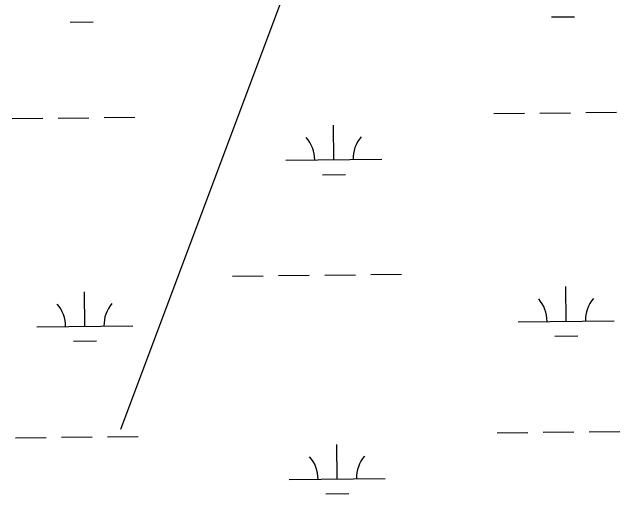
# Model space of a CAD drawing. Extents: x 3734862 to 3772949, y 391520 to 417239.
# Drawn here: x 3740612 to 3741246, y 412995 to 413498 of the extents above; entities that cross this region are included whole.
import ezdxf

# ---------------------------------------------------------------- set-up
doc = ezdxf.new("R2010")
doc.units = 0
doc.layers.add('V-TOPO-SHOR', color=7, linetype='Continuous')
doc.layers.add('V-WETL-SWMP', color=7, linetype='Continuous')

msp = doc.modelspace()

# ---------------------------------------------------------------- linework, layer by layer
at = {"layer": 'V-TOPO-SHOR'}
msp.add_line((3740905.2, 413542.53), (3740725.08, 413062.52), dxfattribs=at)
at = {"layer": 'V-WETL-SWMP'}
for p, q in [((3741174.48, 413492.54), (3741198.48, 413492.79)), ((3740672.6, 413487.23), (3740696.6, 413487.49)), ((3740708.25, 413387.61), (3740740.25, 413387.94)), ((3741114.13, 413391.89), (3741146.13, 413392.23)), ((3741162.13, 413392.4), (3741194.13, 413392.74)), ((3741210.13, 413392.91), (3741242.12, 413393.25)), ((3740612.25, 413386.59), (3740644.25, 413386.93)), ((3740660.25, 413387.1), (3740692.25, 413387.44)), ((3740947.57, 413343.7), (3740947.19, 413379.7)), ((3740897.57, 413343.17), (3740997.57, 413344.23)), ((3740935.73, 413328.15), (3740959.73, 413328.4)), ((3740890, 413223.02), (3740921.99, 413223.36)), ((3740937.99, 413223.53), (3740969.99, 413223.86)), ((3740985.99, 413224.03), (3741017.99, 413224.37)), ((3740842, 413222.51), (3740874, 413222.85)), ((3741189.83, 413175.44), (3741189.45, 413211.44)), ((3740687.95, 413170.14), (3740687.57, 413206.14)), ((3741139.83, 413174.91), (3741239.83, 413175.97)), ((3740637.96, 413169.61), (3740737.95, 413170.67)), ((3741178, 413159.89), (3741201.99, 413160.14)), ((3740676.12, 413154.58), (3740700.12, 413154.84)), ((3741117.65, 413059.24), (3741149.65, 413059.58)), ((3741165.65, 413059.75), (3741197.64, 413060.09)), ((3741213.64, 413060.26), (3741245.64, 413060.6)), ((3740615.77, 413053.94), (3740647.77, 413054.28)), ((3740663.77, 413054.45), (3740695.76, 413054.79)), ((3740711.76, 413054.96), (3740743.76, 413055.29)), ((3740951.08, 413011.05), (3740950.7, 413047.05)), ((3740901.09, 413010.52), (3741001.08, 413011.58)), ((3740939.25, 412995.5), (3740963.25, 412995.75))]:
    msp.add_line(p, q, dxfattribs=at)
for centre, start, end in [((3740892.32, 413343.59), 359.83338, 41.37703), ((3741002.8, 413344.76), 139.83335, 181.37701), ((3741134.59, 413175.33), 359.83338, 41.37703), ((3741245.07, 413176.5), 139.83335, 181.37701), ((3740632.71, 413170.03), 359.83338, 41.37703), ((3740743.19, 413171.2), 139.83335, 181.37701), ((3740895.84, 413010.94), 359.83338, 41.37703), ((3741006.32, 413012.11), 139.83335, 181.37701)]:
    msp.add_arc(centre, 35.25, start, end, dxfattribs=at)

doc.saveas('drawing.dxf')
